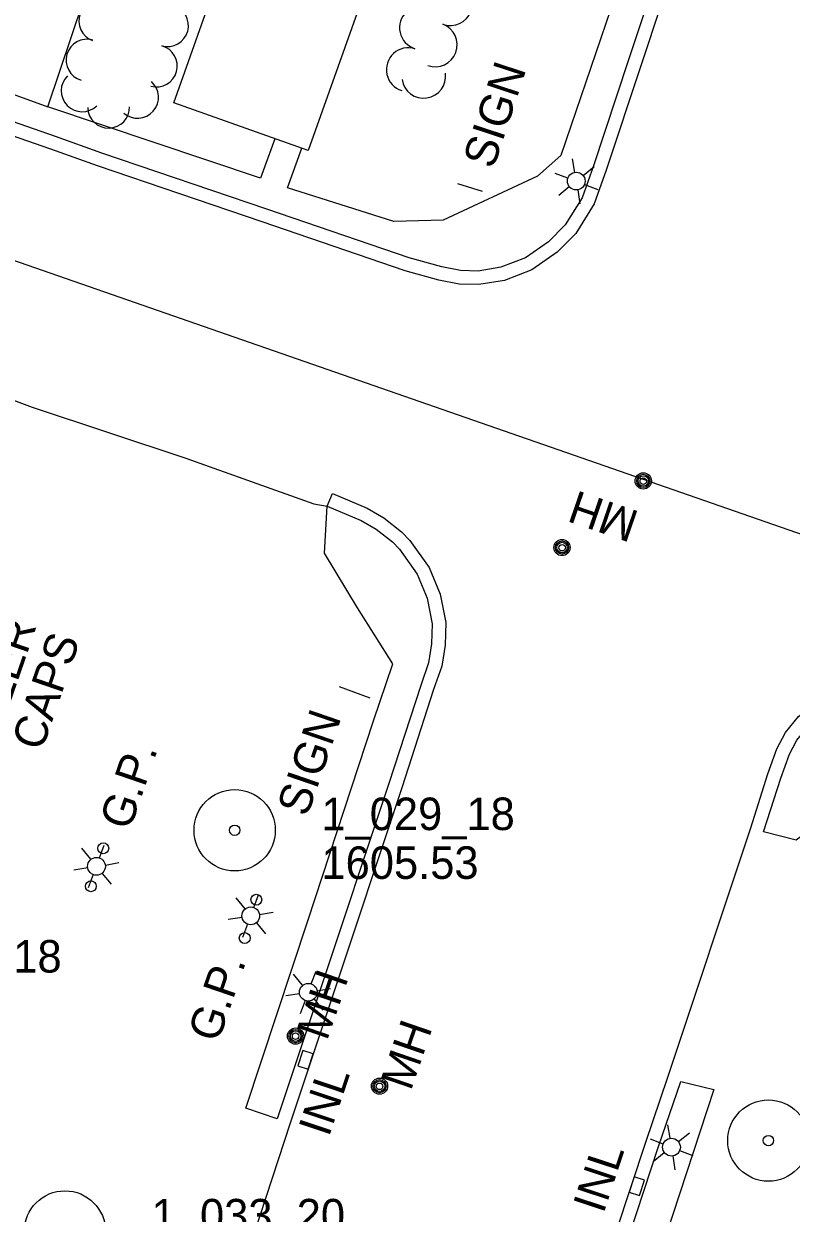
# Model space of a CAD drawing. Extents: x 189384 to 193282, y 256970 to 260388.
# Drawn here: x 190717.3 to 190859, y 258607.4 to 258826.9 of the extents above; entities that cross this region are included whole.
import ezdxf

# ---------------------------------------------------------------- set-up
doc = ezdxf.new("R2010")
doc.units = 0
for name, color, linetype in [('E_BLD', 7, 'Continuous'), ('E_BLD_Name', 7, 'Continuous'), ('E_DRN_Grate', 7, 'Continuous'), ('E_DWY', 7, 'Continuous'), ('E_LAND_Vegetation', 7, 'Continuous'), ('E_MAP_Limits', 7, 'Continuous'), ('E_MAP_PassPoints', 7, 'Continuous'), ('E_MISCPROP', 7, 'Continuous'), ('E_MISCPROP_HvyLine', 7, 'Continuous'), ('E_MISCPROP_Railing', 7, 'Continuous'), ('E_PATH_Sidewalk', 7, 'Continuous'), ('E_RDWY', 7, 'Continuous')]:
    doc.layers.add(name, color=color, linetype=linetype)

# ---------------------------------------------------------------- blocks, each defined once
blk = doc.blocks.new('PP')
at = {"layer": 'E_MAP_PassPoints'}
for radius in [7.5, 0.96]:
    blk.add_circle((0, 0), radius, dxfattribs=at)
blk = doc.blocks.new('LTP')
at = {"layer": 'E_MISCPROP'}
for p, q in [((-0.78, 1.46), (-1.98, 3.76)), ((0.86, 1.37), (2.22, 3.6)), ((-1.61, 0.09), (-4.22, 0.17)), ((1.66, 0), (4.18, -0.06)), ((-0.86, -1.4), (-2.22, -3.59)), ((0.78, -1.44), (2.02, -3.62))]:
    blk.add_line(p, q, dxfattribs=at)
blk.add_circle((0.02, 0.01), 1.64, dxfattribs=at)
blk = doc.blocks.new('SIGN')
at = {"layer": 'E_MISCPROP'}
blk.add_text('SIGN', height=6, rotation=0, dxfattribs=at).set_placement((0, -3))
blk = doc.blocks.new('PP_2')
at = {"layer": 'E_MAP_PassPoints'}
for radius in [7.5, 0.96]:
    blk.add_circle((0, 0), radius, dxfattribs=at)
blk = doc.blocks.new('SIGN_7')
at = {"layer": 'E_MISCPROP'}
blk.add_text('SIGN', height=6, rotation=0.0001, dxfattribs=at).set_placement((-9.61, -3.01))
blk = doc.blocks.new('MHO_6')
at = {"layer": 'E_DRN_Grate'}
for centre, radius in [((0.04, -0.06), 1.5), ((0.04, -0.06), 1.22), ((0.04, -0.07), 0.968), ((0.01, -0.08), 0.605)]:
    blk.add_circle(centre, radius, dxfattribs=at)
blk = doc.blocks.new('MHO_7')
at = {"layer": 'E_DRN_Grate'}
for centre, radius in [((0.04, -0.06), 1.5), ((0.04, -0.06), 1.22), ((0.04, -0.07), 0.968), ((0.01, -0.08), 0.605)]:
    blk.add_circle(centre, radius, dxfattribs=at)
blk = doc.blocks.new('INLT_4')
at = {"layer": 'E_MISCPROP_Railing'}
blk.add_lwpolyline([(3, -2), (3, 0), (0, 0), (0, -2), (3, -2)], dxfattribs=at)
blk = doc.blocks.new('INL_4')
at = {"layer": 'E_MISCPROP_Railing'}
blk.add_text('INL', height=6, rotation=360, dxfattribs=at).set_placement((-5.79, -2.75))
blk = doc.blocks.new('LTP_13')
at = {"layer": 'E_MISCPROP'}
for p, q in [((-0.8, 1.43), (-2, 3.73)), ((0.9, 1.42), (2.27, 3.65)), ((-1.63, 0.07), (-4.24, 0.14)), ((-0.88, -1.42), (-2.24, -3.61)), ((0.76, -1.47), (2, -3.65)), ((1.64, -0.02), (4.16, -0.09))]:
    blk.add_line(p, q, dxfattribs=at)
blk.add_circle((0, 0), 1.64, dxfattribs=at)
blk = doc.blocks.new('FILLER_1')
at = {"layer": 'E_DRN_Grate'}
for s, p in [('FILLER', (-16.09, 1.42)), ('CAPS', (-10.69, -7.02))]:
    blk.add_text(s, height=6, rotation=0.0001, dxfattribs=at).set_placement(p)
blk = doc.blocks.new('GPO')
at = {"layer": 'E_BLD'}
blk.add_circle((0.01, 0.02), 1, dxfattribs=at)
blk = doc.blocks.new('GP')
at = {"layer": 'E_BLD_Name'}
blk.add_text('G.P.', height=6, rotation=0.0001, dxfattribs=at).set_placement((-6.32, -3.49))
blk = doc.blocks.new('INLT_6')
at = {"layer": 'E_MISCPROP_Railing'}
blk.add_lwpolyline([(3, -2), (3, 0), (0, 0), (0, -2), (3, -2)], dxfattribs=at)
blk = doc.blocks.new('INL_6')
at = {"layer": 'E_MISCPROP_Railing'}
blk.add_text('INL', height=6, rotation=359.9999, dxfattribs=at).set_placement((-5.79, -2.75))
blk = doc.blocks.new('LTP_15')
at = {"layer": 'E_MISCPROP'}
for p, q in [((-0.8, 1.43), (-2, 3.73)), ((0.9, 1.42), (2.27, 3.65)), ((-1.63, 0.07), (-4.24, 0.14)), ((-0.88, -1.42), (-2.24, -3.61)), ((0.76, -1.47), (2, -3.65)), ((1.64, -0.02), (4.16, -0.09))]:
    blk.add_line(p, q, dxfattribs=at)
blk.add_circle((0, 0), 1.64, dxfattribs=at)

msp = doc.modelspace()

# ---------------------------------------------------------------- linework, layer by layer
at = {"layer": 'E_DWY'}
for points in [[(190702, 258813.5), (190703.99, 258818.08), (190721.77, 258811.6), (190763.37, 258935.21), (190765.76, 258941.41), (190768.29, 258945.51), (190769.83, 258946.75), (190770.36, 258946.74), (190775.77, 258944.95), (190783.58, 258963.87)], [(190764.12, 258624.87), (190758.34, 258626.84), (190769.78, 258661.38), (190781.88, 258698.31), (190785.47, 258708.83), (190778.94, 258719.15), (190772.82, 258729.21), (190773.33, 258737.91)], [(190883.68, 258698.97), (190881.79, 258692.63), (190859.9, 258676.29), (190853.88, 258677.79)], [(190838.59, 258631.76), (190844.7, 258630.27), (190825.76, 258572.54), (190819.3, 258574.37)]]:
    msp.add_lwpolyline(points, dxfattribs=at)
at = {"layer": 'E_LAND_Vegetation'}
for centre, radius, start, end in [((190796.09, 258830.63), 4.05, 249.7991, 69.7991), ((190731.37, 258827.44), 3.86, 69.7611, 249.7611), ((190743.87, 258826.57), 3.86, 254.6657, 74.6657), ((190790.75, 258826.18), 4.05, 72.5034, 252.5034), ((190793.29, 258823.03), 4.05, 249.7991, 69.7991), ((190729.02, 258820.21), 3.86, 73.7822, 253.7822), ((190741.82, 258819.12), 3.86, 254.6657, 74.6657), ((190788.31, 258818.45), 4.05, 72.5034, 252.5034), ((190728.11, 258814.55), 3.86, 134.61, 314.61), ((190791.16, 258817.24), 4.05, 188.3445, 8.3445), ((190738.35, 258813.35), 3.86, 228.7624, 48.7624), ((190733.01, 258811.53), 3.86, 181.0811, 1.0811)]:
    msp.add_arc(centre, radius, start, end, dxfattribs=at)
at = {"layer": 'E_MAP_Limits'}
msp.add_lwpolyline([(190457.96, 258872.88), (191213.57, 258610.1)], dxfattribs=at)
msp.add_lwpolyline([(190457.96, 258872.88), (191213.57, 258610.1)], dxfattribs=at)
at = {"layer": 'E_MISCPROP'}
for p, q in [((190797.4, 258797.45), (190801.93, 258796.02)), ((190781.29, 258702.49), (190775.61, 258704.57))]:
    msp.add_line(p, q, dxfattribs=at)
at = {"layer": 'E_MISCPROP_HvyLine'}
msp.add_lwpolyline([(190788.51, 258856.14), (190788.51, 258856.14), (190769.81, 258803.53), (190769.81, 258803.53), (190745.01, 258812.34), (190745.01, 258812.34), (190766.17, 258871.89), (190766.17, 258871.89), (190783.61, 258865.69), (190781.14, 258858.76), (190781.14, 258858.76), (190781.14, 258858.76)], close=True, dxfattribs=at)
at = {"layer": 'E_PATH_Sidewalk'}
for points in [[(190850.41, 258909.25), (190843.8, 258886.91), (190835.55, 258859.43), (190826.61, 258832.42), (190816.46, 258802.59), (190812.16, 258798.8), (190794.76, 258790.71), (190785.64, 258790.41), (190766.03, 258796.65), (190768.65, 258803.94)], [(190763.71, 258805.69), (190761.02, 258798.46), (190721.77, 258811.6)]]:
    msp.add_lwpolyline(points, dxfattribs=at)
at = {"layer": 'E_RDWY'}
for points in [[(190864.16, 258923.98), (190854.25, 258890.76), (190842.5, 258853.18), (190831.29, 258819.32), (190824.84, 258799.89), (190822.64, 258793.68), (190819.25, 258788.22), (190815.78, 258784.76), (190811.14, 258781.53), (190806.08, 258779.56), (190801.35, 258778.8), (190797.68, 258778.88), (190793.94, 258779.61), (190787.75, 258781.34), (190761.37, 258790.37), (190730.96, 258800.7), (190722.34, 258803.77), (190678.03, 258819.18), (190650.09, 258828.9), (190606.65, 258843.88), (190569.45, 258856.99), (190541.41, 258866.86), (190542.24, 258869.22)], [(190855.55, 258903.88), (190851.86, 258891.5), (190840.12, 258853.95), (190828.91, 258820.11), (190822.48, 258800.7), (190820.38, 258794.77), (190817.28, 258789.79), (190814.17, 258786.69), (190809.96, 258783.75), (190805.42, 258781.99), (190801.18, 258781.3), (190797.95, 258781.37), (190794.52, 258782.05), (190788.49, 258783.73), (190762.18, 258792.74), (190731.78, 258803.07), (190723.17, 258806.13), (190702, 258813.5)], [(190695.4, 258764.56), (190715.95, 258757.29), (190718.88, 258756.2), (190747.24, 258746.79), (190770.87, 258738.35), (190773.33, 258737.91)], [(190773.33, 258737.91), (190774.3, 258740.22), (190780.73, 258737.52), (190783.79, 258735.73), (190787.08, 258733.18), (190788.6, 258731.56), (190792.17, 258726.58), (190794.21, 258721.65), (190795.22, 258716.42), (190795.12, 258712.29), (190794.49, 258708.41), (190792.97, 258704.05), (190787.1, 258685.93), (190774.25, 258647.3), (190766.49, 258624.08), (190754.21, 258586.51)], [(190773.33, 258737.91), (190779.61, 258735.28), (190782.38, 258733.66), (190785.39, 258731.33), (190786.66, 258729.97), (190789.96, 258725.36), (190791.8, 258720.93), (190792.71, 258716.21), (190792.62, 258712.52), (190792.05, 258709.03), (190790.6, 258704.84), (190784.72, 258686.71), (190771.88, 258648.09), (190764.12, 258624.87)], [(190851.5, 258678.55), (190854.67, 258688.49), (190856.35, 258693.13), (190857.91, 258696.12), (190860.32, 258699.09), (190862.92, 258701.08), (190865.67, 258702.43), (190868.04, 258703.16), (190870.2, 258703.56), (190872.03, 258703.69), (190873.02, 258703.7), (190873.58, 258703.71), (190879.43, 258702.88), (190881.77, 258702.12), (190884.37, 258701.37), (190913.68, 258691.53)], [(190853.88, 258677.79), (190857.04, 258687.69), (190858.64, 258692.12), (190860.01, 258694.74), (190862.08, 258697.28), (190864.24, 258698.95), (190866.6, 258700.1), (190868.64, 258700.73), (190870.52, 258701.08), (190872.13, 258701.19), (190873.05, 258701.2), (190873.41, 258701.21), (190878.86, 258700.44), (190881.04, 258699.73), (190883.68, 258698.97)], [(190814.15, 258565.99), (190816.94, 258575.18), (190823.98, 258595.85), (190832.12, 258620.55), (190836.22, 258632.56), (190851.5, 258678.55)], [(190819.3, 258574.37), (190826.35, 258595.05), (190834.49, 258619.76), (190838.59, 258631.76)]]:
    msp.add_lwpolyline(points, dxfattribs=at)

# ---------------------------------------------------------------- block references
at = {"layer": 'E_BLD'}
for p, rotation in [((190732.04, 258674.77), 71.03734932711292), ((190729.74, 258667.75), 71.03734936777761), ((190760.28, 258665.28), 71.03734882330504), ((190758.14, 258658.2), 71.0373488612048)]:
    msp.add_blockref('GPO', p, dxfattribs=dict(at, rotation=rotation))
at = {"layer": 'E_BLD_Name'}
for p, rotation in [((190735.65, 258684.99), 71.03734926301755), ((190751.95, 258645.83), 71.03734897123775)]:
    msp.add_blockref('GP', p, dxfattribs=dict(at, rotation=rotation))
at = {"layer": 'E_DRN_Grate'}
for name, p, rotation in [('MHO_7', (190831.61, 258742.55), 71.03734755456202), ('MHO_7', (190816.61, 258730.26), 71.03734782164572), ('FILLER_1', (190717.5, 258704.91), 71.03734958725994), ('MHO_6', (190767.44, 258640.11), 71.03734869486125), ('MHO_7', (190782.93, 258630.87), 71.03734841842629)]:
    msp.add_blockref(name, p, dxfattribs=dict(at, rotation=rotation))
at = {"layer": 'E_MAP_PassPoints'}
for name, p, rotation in [('PP', (190756.27, 258678.11), 0.0407151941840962), ('PP', (190854.77, 258620.85), 0.040713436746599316), ('PP_2', (190724.94, 258604.08), -0.00010536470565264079)]:
    msp.add_blockref(name, p, dxfattribs=dict(at, rotation=rotation))
at = {"layer": 'E_MISCPROP'}
for name, p, xscale, yscale, rotation in [('SIGN', (190801.15, 258800.87), 0.9999982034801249, 0.999998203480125, 71.76379305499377), ('LTP_15', (190836.88, 258619.63), 0.9999984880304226, 0.9999984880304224, 160.5206866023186)]:
    msp.add_blockref(name, p, dxfattribs=dict(at, xscale=xscale, yscale=yscale, rotation=rotation))
for name, p, rotation in [('LTP', (190819.33, 258797.89), 161.13015984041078), ('SIGN_7', (190769.91, 258690.46), 71.03734865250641), ('LTP_13', (190730.76, 258671.45), 71.03734934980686), ('LTP_13', (190759.24, 258662.31), 71.03734884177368), ('LTP_13', (190769.86, 258648.21), 71.0373486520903)]:
    msp.add_blockref(name, p, dxfattribs=dict(at, rotation=rotation))
at = {"layer": 'E_MISCPROP_Railing'}
for name, p, rotation in [('INLT_4', (190770.76, 258636.85), -108.48923572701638), ('INL_6', (190823.53, 258613.57), 71.75678964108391), ('INLT_6', (190829.08, 258611.33), 71.75678954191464)]:
    msp.add_blockref(name, p, dxfattribs=dict(at, rotation=rotation))
at = {"layer": 'E_MISCPROP_Railing', "xscale": 0.9999987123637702, "yscale": 0.9999987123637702, "rotation": 71.51101720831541}
msp.add_blockref('INL_4', (190772.87, 258627.71), dxfattribs=at)

# ---------------------------------------------------------------- texts
at = {"layer": 'E_DRN_Grate'}
for rotation, p in [(161.0374, (190831.17, 258736.82)), (71.0374, (190773.28, 258639.1)), (71.0374, (190788.77, 258629.86))]:
    msp.add_text('MH', height=6, rotation=rotation, dxfattribs=at).set_placement(p)
at = {"layer": 'E_MAP_PassPoints'}
for s, rotation, p in [('1_029_18', 0.0407, (190772.27, 258678.12)), ('1605.53', 0.0407, (190772.28, 258669.12)), ('1_033_18', 0, (190688.64, 258651.85)), ('1_033_20', 0, (190740.94, 258604.08))]:
    msp.add_text(s, height=6, rotation=rotation, dxfattribs=at).set_placement(p)

doc.saveas('drawing.dxf')
